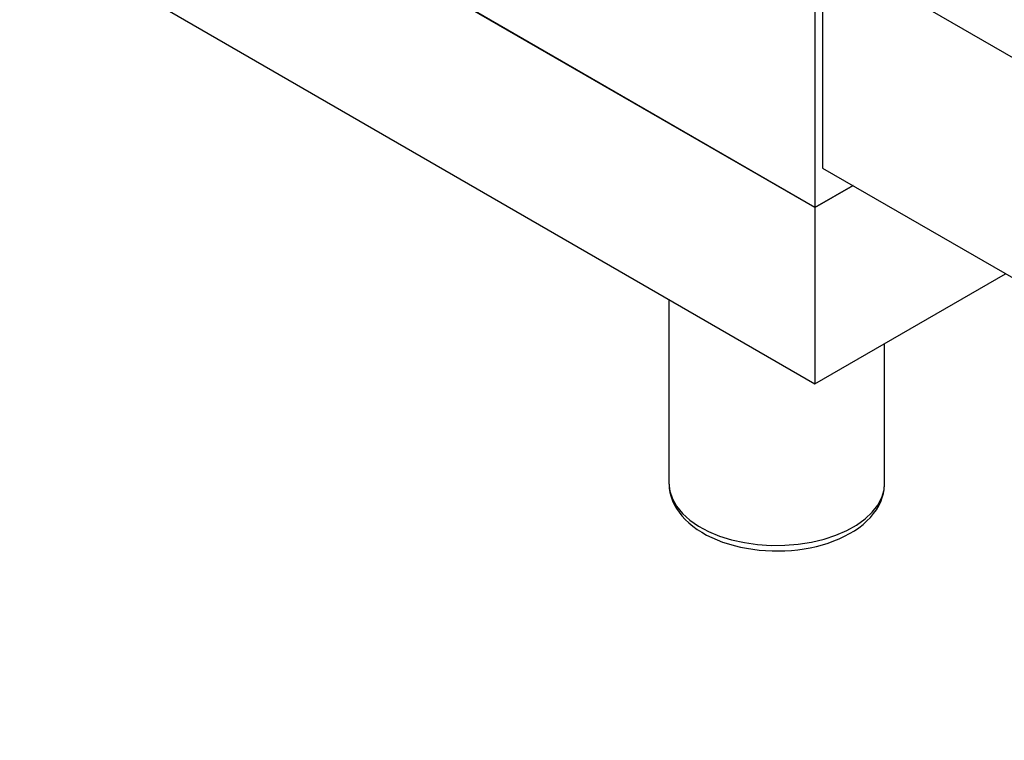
# Model space of a CAD drawing. Header units: inches. Extents: x 3 to 289, y 4 to 291.
# Tile 528 of 634: x 143.16 to 147.73, y 264.53 to 267.87. Entities that reach past the tile are written whole.
import ezdxf

# ---------------------------------------------------------------- set-up
doc = ezdxf.new("R2010")
doc.units = ezdxf.units.IN
doc.header["$LTSCALE"] = 0.5
doc.header["$MEASUREMENT"] = 0
doc.layers.add('STR_INS', color=8, linetype='Continuous')

msp = doc.modelspace()

# ---------------------------------------------------------------- linework, layer by layer
at = {"layer": 'STR_INS', "color": 190, "linetype": 'Continuous'}
for p, q in [((146.8503, 266.9959), (139.1428, 271.4457)), ((139.1428, 270.6292), (146.8503, 266.1794)), ((146.8503, 268.3741), (146.8503, 266.9959)), ((151.4819, 265.5466), (146.8857, 268.2002)), ((146.8857, 268.2002), (146.8857, 267.1796)), ((146.8503, 266.9959), (145.2063, 267.945)), ((146.8857, 267.1796), (151.4819, 264.526)), ((146.8503, 266.9959), (147.0271, 267.0979)), ((147.0271, 267.0979), (146.8503, 266.9959)), ((146.8503, 266.9959), (146.8503, 266.1794)), ((146.8503, 266.1794), (147.7342, 266.6897))]:
    msp.add_line(p, q, dxfattribs=at)
at = {"layer": 'STR_INS', "color": 9, "linetype": 'Continuous'}
for p, q in [((146.1735, 266.5701), (146.1735, 265.718)), ((147.1735, 265.718), (147.1735, 266.366)), ((146.1735, 265.7181), (146.1735, 265.7162)), ((146.1735, 265.7162), (146.1736, 265.7129)), ((146.1736, 265.7129), (146.175, 265.6936)), ((146.175, 265.6936), (146.1781, 265.6745)), ((147.1681, 265.671), (147.1717, 265.6904)), ((147.1717, 265.6904), (147.1734, 265.7098)), ((147.1734, 265.7098), (147.1735, 265.7153)), ((147.1735, 265.7153), (147.1735, 265.7182)), ((146.1781, 265.6745), (146.1831, 265.6557)), ((146.1831, 265.6557), (146.1897, 265.637)), ((146.1897, 265.637), (146.1981, 265.6187)), ((147.1462, 265.6136), (147.1554, 265.6325)), ((147.1554, 265.6325), (147.1627, 265.6516)), ((147.1627, 265.6516), (147.1681, 265.671)), ((146.1981, 265.6187), (146.2083, 265.6008)), ((146.2083, 265.6008), (146.2201, 265.5833)), ((147.1223, 265.5771), (147.1352, 265.5951)), ((147.1352, 265.5951), (147.1462, 265.6136)), ((146.2201, 265.5833), (146.2337, 265.5662)), ((146.2337, 265.5662), (146.249, 265.5497)), ((146.249, 265.5497), (146.2659, 265.5338)), ((147.0734, 265.527), (147.0913, 265.543)), ((147.0913, 265.543), (147.1076, 265.5597)), ((147.1076, 265.5597), (147.1223, 265.5771)), ((146.2659, 265.5338), (146.2843, 265.5185)), ((146.2843, 265.5185), (146.3042, 265.5041)), ((146.3042, 265.5041), (146.3255, 265.4905)), ((147.0111, 265.4844), (147.0332, 265.4977)), ((147.0332, 265.4977), (147.054, 265.5119)), ((147.054, 265.5119), (147.0734, 265.527)), ((146.3255, 265.4905), (146.3481, 265.4778)), ((146.3481, 265.4778), (146.3718, 265.466)), ((146.3718, 265.466), (146.3966, 265.4551)), ((146.3966, 265.4551), (146.4224, 265.4453)), ((146.912, 265.4409), (146.9382, 265.4503)), ((146.9382, 265.4503), (146.9635, 265.4607)), ((146.9635, 265.4607), (146.9879, 265.472)), ((146.9879, 265.472), (147.0111, 265.4844)), ((146.4224, 265.4453), (146.449, 265.4365)), ((146.449, 265.4365), (146.4764, 265.4287)), ((146.4764, 265.4287), (146.5045, 265.4219)), ((146.5045, 265.4219), (146.5331, 265.4162)), ((146.5331, 265.4162), (146.5622, 265.4116)), ((146.5622, 265.4116), (146.5917, 265.4081)), ((146.5917, 265.4081), (146.6215, 265.4056)), ((146.6215, 265.4056), (146.6514, 265.4043)), ((146.6514, 265.4043), (146.6814, 265.404)), ((146.6814, 265.404), (146.7114, 265.4049)), ((146.7114, 265.4049), (146.7412, 265.4068)), ((146.7412, 265.4068), (146.7708, 265.4098)), ((146.7708, 265.4098), (146.8001, 265.4139)), ((146.8001, 265.4139), (146.829, 265.4191)), ((146.829, 265.4191), (146.8573, 265.4253)), ((146.8573, 265.4253), (146.885, 265.4326)), ((146.885, 265.4326), (146.912, 265.4409))]:
    msp.add_line(p, q, dxfattribs=at)
at = {"layer": 'STR_INS', "color": 4, "linetype": 'Continuous'}
for p, q in [((146.1735, 265.718), (146.1775, 265.6816)), ((146.1775, 265.6816), (146.1895, 265.6458)), ((147.1602, 265.6517), (147.1708, 265.6877)), ((147.1708, 265.6877), (147.1735, 265.718)), ((146.1895, 265.6458), (146.2091, 265.6111)), ((147.1418, 265.6168), (147.1602, 265.6517)), ((146.2091, 265.6111), (146.2362, 265.5781)), ((147.1159, 265.5835), (147.1418, 265.6168)), ((146.2362, 265.5781), (146.2703, 265.5474)), ((146.2703, 265.5474), (146.3108, 265.5193)), ((147.0435, 265.5238), (147.083, 265.5523)), ((147.083, 265.5523), (147.1159, 265.5835)), ((146.3108, 265.5193), (146.3571, 265.4945)), ((146.3571, 265.4945), (146.4085, 265.4732)), ((146.9475, 265.4765), (146.9981, 265.4984)), ((146.9981, 265.4984), (147.0435, 265.5238)), ((146.4085, 265.4732), (146.4641, 265.4559)), ((146.4641, 265.4559), (146.5231, 265.4427)), ((146.8341, 265.4446), (146.8925, 265.4585)), ((146.8925, 265.4585), (146.9475, 265.4765)), ((146.5231, 265.4427), (146.5844, 265.434)), ((146.5844, 265.434), (146.6472, 265.4297)), ((146.6472, 265.4297), (146.7104, 265.4301)), ((146.7104, 265.4301), (146.7731, 265.4351)), ((146.7731, 265.4351), (146.8341, 265.4446))]:
    msp.add_line(p, q, dxfattribs=at)

doc.saveas('drawing.dxf')
